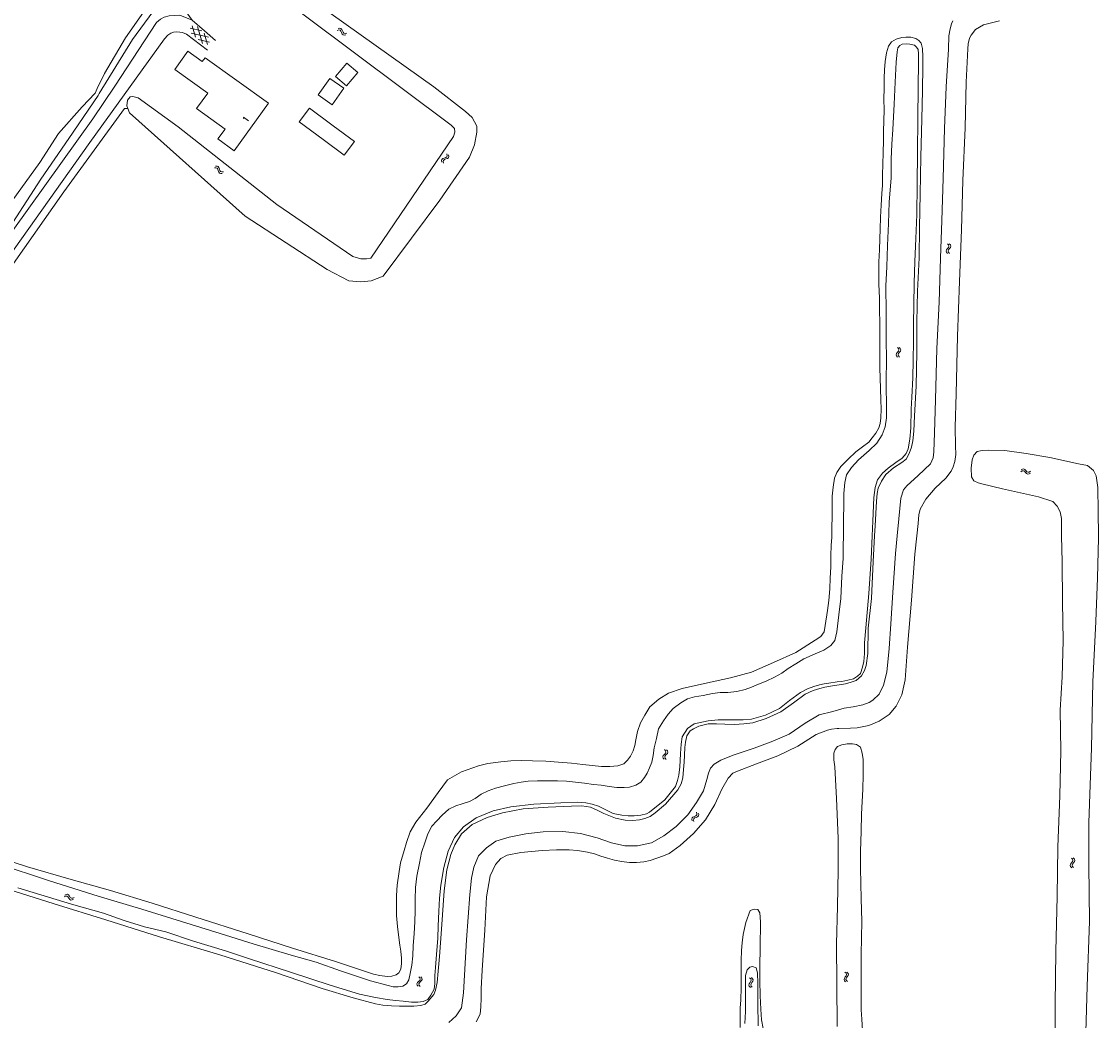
# Model space of a CAD drawing. Header units: metres. Extents: x 189705 to 199106, y 581686 to 588448.
# Tile 550 of 555: x 198279 to 198558, y 587874 to 588133. Entities that reach past the tile are written whole.
import ezdxf

# ---------------------------------------------------------------- set-up
doc = ezdxf.new("R2010")
doc.units = ezdxf.units.M
doc.layers.add('B-WA-OG-GBKN-G', color=7, linetype='Continuous', lineweight=18)
doc.styles.add('Style-STANDARD', font='STANDARD.shx')

msp = doc.modelspace()

# ---------------------------------------------------------------- linework, layer by layer
at = {"layer": 'B-WA-OG-GBKN-G'}
for p, q in [((198322.76, 588131.694), (198325.727, 588130.983)), ((198323.016, 588130.386), (198327.487, 588129.315)), ((198324.146, 588129.316), (198323.278, 588132.24)), ((198325.906, 588127.647), (198324.598, 588132.053)), ((198327.223, 588127.462), (198326.354, 588130.389)), ((198360.874, 588131.09), (198361.271, 588131.18)), ((198361.103, 588131.53), (198361.5, 588131.624)), ((198361.271, 588131.18), (198361.596, 588131.133)), ((198361.5, 588131.624), (198361.824, 588131.579)), ((198361.596, 588131.133), (198361.822, 588130.898)), ((198361.822, 588130.898), (198361.984, 588130.516)), ((198361.824, 588131.579), (198362.058, 588131.334)), ((198361.984, 588130.516), (198362.138, 588130.138)), ((198362.058, 588131.334), (198362.212, 588130.958)), ((198362.138, 588130.138), (198362.363, 588129.898)), ((198362.212, 588130.958), (198362.368, 588130.58)), ((198362.368, 588130.58), (198362.594, 588130.34)), ((198362.594, 588130.34), (198362.926, 588130.291)), ((198362.926, 588130.291), (198363.325, 588130.383)), ((198324.774, 588128.72), (198327.74, 588128.008)), ((198362.363, 588129.898), (198362.697, 588129.85)), ((198362.697, 588129.85), (198363.095, 588129.943)), ((198387.916, 588097.315), (198387.98, 588097.636)), ((198387.987, 588096.914), (198387.916, 588097.315)), ((198387.98, 588097.636), (198388.238, 588097.855)), ((198388.238, 588097.855), (198388.623, 588097.987)), ((198388.345, 588097.061), (198388.412, 588097.382)), ((198388.413, 588096.659), (198388.345, 588097.061)), ((198388.412, 588097.382), (198388.66, 588097.594)), ((198388.623, 588097.987), (198389.009, 588098.121)), ((198388.66, 588097.594), (198389.05, 588097.734)), ((198389.009, 588098.121), (198389.261, 588098.332)), ((198389.05, 588097.734), (198389.437, 588097.865)), ((198389.33, 588098.661), (198389.261, 588099.064)), ((198389.261, 588098.332), (198389.33, 588098.661)), ((198389.437, 588097.865), (198389.689, 588098.076)), ((198389.757, 588098.407), (198389.688, 588098.809)), ((198389.689, 588098.076), (198389.757, 588098.407)), ((198328.994, 588095.429), (198329.4, 588095.465)), ((198329.281, 588095.834), (198329.686, 588095.874)), ((198329.4, 588095.465), (198329.715, 588095.375)), ((198329.686, 588095.874), (198330.001, 588095.786)), ((198329.715, 588095.375), (198329.907, 588095.111)), ((198329.907, 588095.111), (198330.017, 588094.711)), ((198330.001, 588095.786), (198330.2, 588095.512)), ((198330.017, 588094.711), (198330.118, 588094.316)), ((198330.118, 588094.316), (198330.309, 588094.048)), ((198330.2, 588095.512), (198330.303, 588095.118)), ((198330.303, 588095.118), (198330.406, 588094.723)), ((198330.309, 588094.048), (198330.634, 588093.955)), ((198330.406, 588094.723), (198330.597, 588094.455)), ((198330.597, 588094.455), (198330.92, 588094.361)), ((198330.634, 588093.955), (198331.041, 588093.993)), ((198330.92, 588094.361), (198331.327, 588094.399)), ((198518.735, 588073.857), (198518.836, 588074.18)), ((198518.836, 588074.18), (198519.092, 588074.497)), ((198519.333, 588075.444), (198519.06, 588075.748)), ((198519.092, 588074.497), (198519.348, 588074.815)), ((198519.235, 588073.872), (198519.333, 588074.183)), ((198519.449, 588075.128), (198519.333, 588075.444)), ((198519.333, 588074.183), (198519.589, 588074.51)), ((198519.348, 588074.815), (198519.449, 588075.128)), ((198519.829, 588075.455), (198519.556, 588075.759)), ((198519.589, 588074.51), (198519.846, 588074.826)), ((198519.948, 588075.139), (198519.829, 588075.455)), ((198519.846, 588074.826), (198519.948, 588075.139)), ((198518.852, 588073.551), (198518.735, 588073.857)), ((198519.125, 588073.249), (198518.852, 588073.551)), ((198519.35, 588073.564), (198519.235, 588073.872)), ((198519.621, 588073.26), (198519.35, 588073.564)), ((198505.752, 588046.969), (198505.854, 588047.292)), ((198505.868, 588046.664), (198505.752, 588046.969)), ((198505.854, 588047.292), (198506.111, 588047.608)), ((198506.141, 588046.361), (198505.868, 588046.664)), ((198506.353, 588048.555), (198506.081, 588048.86)), ((198506.111, 588047.608), (198506.367, 588047.926)), ((198506.253, 588046.983), (198506.351, 588047.294)), ((198506.367, 588046.676), (198506.253, 588046.983)), ((198506.351, 588047.294), (198506.607, 588047.62)), ((198506.469, 588048.239), (198506.353, 588048.555)), ((198506.367, 588047.926), (198506.469, 588048.239)), ((198506.637, 588046.371), (198506.367, 588046.676)), ((198506.85, 588048.565), (198506.577, 588048.87)), ((198506.607, 588047.62), (198506.866, 588047.936)), ((198506.968, 588048.249), (198506.85, 588048.565)), ((198506.866, 588047.936), (198506.968, 588048.249)), ((198538.098, 588016.628), (198538.441, 588016.847)), ((198538.166, 588017.12), (198538.507, 588017.342)), ((198538.441, 588016.847), (198538.763, 588016.912)), ((198538.507, 588017.342), (198538.827, 588017.409)), ((198538.763, 588016.912), (198539.055, 588016.767)), ((198538.827, 588017.409), (198539.13, 588017.258)), ((198539.055, 588016.767), (198539.337, 588016.463)), ((198539.13, 588017.258), (198539.403, 588016.956)), ((198539.337, 588016.463), (198539.609, 588016.159)), ((198539.403, 588016.956), (198539.677, 588016.653)), ((198539.609, 588016.159), (198539.902, 588016.009)), ((198539.677, 588016.653), (198539.97, 588016.503)), ((198539.902, 588016.009), (198540.233, 588016.077)), ((198539.97, 588016.503), (198540.3, 588016.569)), ((198540.233, 588016.077), (198540.576, 588016.298)), ((198540.3, 588016.569), (198540.644, 588016.791)), ((198445.273, 587942.708), (198445.395, 587943.023)), ((198445.395, 587943.023), (198445.671, 587943.323)), ((198445.671, 587943.323), (198445.947, 587943.624)), ((198445.973, 587944.252), (198445.72, 587944.574)), ((198445.773, 587942.69), (198445.891, 587942.994)), ((198445.891, 587942.994), (198446.167, 587943.303)), ((198445.947, 587943.624), (198446.068, 587943.93)), ((198446.068, 587943.93), (198445.973, 587944.252)), ((198446.167, 587943.303), (198446.445, 587943.602)), ((198446.469, 587944.231), (198446.216, 587944.552)), ((198446.445, 587943.602), (198446.567, 587943.908)), ((198446.567, 587943.908), (198446.469, 587944.231)), ((198445.37, 587942.395), (198445.273, 587942.708)), ((198445.622, 587942.076), (198445.37, 587942.395)), ((198445.868, 587942.376), (198445.773, 587942.69)), ((198446.119, 587942.054), (198445.868, 587942.376)), ((198452.794, 587926.546), (198452.84, 587926.87)), ((198452.887, 587926.149), (198452.794, 587926.546)), ((198452.84, 587926.87), (198453.086, 587927.103)), ((198453.086, 587927.103), (198453.463, 587927.256)), ((198453.237, 587926.315), (198453.286, 587926.64)), ((198453.326, 587925.918), (198453.237, 587926.315)), ((198453.286, 587926.64), (198453.522, 587926.865)), ((198453.463, 587927.256), (198453.841, 587927.411)), ((198453.522, 587926.865), (198453.904, 587927.027)), ((198453.841, 587927.411), (198454.082, 587927.635)), ((198453.904, 587927.027), (198454.282, 587927.179)), ((198454.133, 587927.968), (198454.041, 587928.366)), ((198454.082, 587927.635), (198454.133, 587927.968)), ((198454.282, 587927.179), (198454.523, 587927.403)), ((198454.572, 587927.737), (198454.481, 587928.135)), ((198454.523, 587927.403), (198454.572, 587927.737)), ((198550.996, 587914.901), (198551.25, 587915.219)), ((198551.484, 587916.168), (198551.208, 587916.471)), ((198551.25, 587915.219), (198551.503, 587915.54)), ((198551.602, 587915.853), (198551.484, 587916.168)), ((198551.493, 587914.908), (198551.746, 587915.236)), ((198551.503, 587915.54), (198551.602, 587915.853)), ((198551.98, 587916.183), (198551.705, 587916.485)), ((198551.746, 587915.236), (198552.002, 587915.554)), ((198552.101, 587915.868), (198551.98, 587916.183)), ((198552.002, 587915.554), (198552.101, 587915.868)), ((198550.897, 587914.577), (198550.996, 587914.901)), ((198551.016, 587914.272), (198550.897, 587914.577)), ((198551.291, 587913.972), (198551.016, 587914.272)), ((198551.397, 587914.596), (198551.493, 587914.908)), ((198551.514, 587914.289), (198551.397, 587914.596)), ((198551.787, 587913.987), (198551.514, 587914.289)), ((198290.194, 587906.859), (198290.556, 587907.045)), ((198290.44, 587906.56), (198290.767, 587906.592)), ((198290.556, 587907.045), (198290.882, 587907.08)), ((198290.767, 587906.592), (198291.043, 587906.418)), ((198290.882, 587907.08), (198291.168, 587906.898)), ((198291.168, 587906.898), (198291.408, 587906.57)), ((198290.077, 587906.377), (198290.44, 587906.56)), ((198291.043, 587906.418), (198291.293, 587906.087)), ((198291.293, 587906.087), (198291.532, 587905.756)), ((198291.408, 587906.57), (198291.65, 587906.241)), ((198291.532, 587905.756), (198291.809, 587905.578)), ((198291.65, 587906.241), (198291.926, 587906.063)), ((198291.809, 587905.578), (198292.144, 587905.611)), ((198291.926, 587906.063), (198292.261, 587906.094)), ((198292.144, 587905.611), (198292.509, 587905.797)), ((198292.261, 587906.094), (198292.626, 587906.28)), ((198381.656, 587884.176), (198381.943, 587884.463)), ((198381.943, 587884.463), (198382.231, 587884.753)), ((198382.282, 587885.38), (198382.043, 587885.711)), ((198382.15, 587884.126), (198382.438, 587884.424)), ((198382.231, 587884.753), (198382.365, 587885.054)), ((198382.365, 587885.054), (198382.282, 587885.38)), ((198382.438, 587884.424), (198382.728, 587884.712)), ((198382.777, 587885.339), (198382.538, 587885.67)), ((198382.728, 587884.712), (198382.862, 587885.012)), ((198382.862, 587885.012), (198382.777, 587885.339)), ((198467.778, 587885.418), (198468.066, 587885.13)), ((198468.119, 587884.513), (198467.882, 587884.172)), ((198468.066, 587885.13), (198468.198, 587884.829)), ((198468.198, 587884.829), (198468.119, 587884.513)), ((198468.273, 587885.457), (198468.563, 587885.171)), ((198468.614, 587884.544), (198468.377, 587884.214)), ((198468.563, 587885.171), (198468.697, 587884.873)), ((198468.697, 587884.873), (198468.614, 587884.544)), ((198492.338, 587885.303), (198492.252, 587884.986)), ((198492.252, 587884.986), (198492.386, 587884.676)), ((198492.58, 587885.632), (198492.338, 587885.303)), ((198492.386, 587884.676), (198492.674, 587884.386)), ((198492.486, 587886.878), (198492.772, 587886.588)), ((198492.819, 587885.971), (198492.58, 587885.632)), ((198492.835, 587885.339), (198492.749, 587885.021)), ((198492.749, 587885.021), (198492.881, 587884.712)), ((198492.772, 587886.588), (198492.901, 587886.286)), ((198492.901, 587886.286), (198492.819, 587885.971)), ((198493.075, 587885.669), (198492.835, 587885.339)), ((198492.881, 587884.712), (198493.169, 587884.421)), ((198492.982, 587886.914), (198493.269, 587886.625)), ((198493.315, 587885.998), (198493.075, 587885.669)), ((198493.269, 587886.625), (198493.401, 587886.326)), ((198493.401, 587886.326), (198493.315, 587885.998)), ((198381.52, 587883.865), (198381.656, 587884.176)), ((198381.604, 587883.549), (198381.52, 587883.865)), ((198381.844, 587883.219), (198381.604, 587883.549)), ((198382.02, 587883.827), (198382.15, 587884.126)), ((198382.102, 587883.509), (198382.02, 587883.827)), ((198382.339, 587883.178), (198382.102, 587883.509)), ((198467.643, 587883.842), (198467.56, 587883.523)), ((198467.56, 587883.523), (198467.696, 587883.215)), ((198467.882, 587884.172), (198467.643, 587883.842)), ((198467.696, 587883.215), (198467.986, 587882.927)), ((198468.14, 587883.881), (198468.057, 587883.563)), ((198468.057, 587883.563), (198468.191, 587883.254)), ((198468.377, 587884.214), (198468.14, 587883.881)), ((198468.191, 587883.254), (198468.481, 587882.966))]:
    msp.add_line(p, q, dxfattribs=at)
at = {"layer": 'B-WA-OG-GBKN-G', "flags": 128}
for points in [[(198541.595, 588448.172), (198507.265, 588399.794), (198470.529, 588348.036), (198407.426, 588258.577), (198364.073, 588197.062), (198354.428, 588183.781), (198347.038, 588173.974), (198341.189, 588166.354), (198335.314, 588158.139), (198330.267, 588150.879), (198322.457, 588138.339), (198321.867, 588135.618), (198323.213, 588133.753), (198326.448, 588130.997)], [(198316.901, 588144.436), (198311.828, 588137.547), (198305.967, 588129.175), (198300.474, 588119.937), (198298.653, 588116.027), (198298.057, 588114.768), (198294.743, 588111.294), (198288.603, 588104.371), (198283.724, 588096.809), (198276.544, 588086.922)], [(198385.903, 588116.403), (198394.076, 588110.006), (198395.872, 588108.492), (198397.03, 588106.228), (198397.064, 588104.706), (198396.465, 588101.419), (198395.171, 588098.236), (198387.479, 588087.094), (198372.771, 588067.351), (198369.642, 588066.137), (198366.973, 588065.854), (198363.837, 588066.11), (198358.289, 588069.065), (198336.979, 588082.938), (198306.975, 588109.714), (198306.567, 588110.843), (198306.329, 588111.501), (198306.508, 588112.962), (198307.141, 588113.849), (198307.861, 588113.955), (198309.199, 588113.612), (198319.62, 588106.07), (198345.174, 588085.949), (198364.939, 588072.424), (198366.936, 588071.836), (198368.479, 588071.823), (198369.527, 588072.013), (198391.019, 588103.578), (198391.364, 588104.67), (198391.298, 588105.677), (198390.409, 588106.516), (198339.933, 588144.381)], [(198343.687, 588146.488), (198385.903, 588116.403)], [(198218.858, 588000), (198226.826, 588011.607), (198234.472, 588022.419), (198240.211, 588030.823), (198245.012, 588037.886), (198252.451, 588047.487), (198258.072, 588056.172), (198262.77, 588063.316), (198269.641, 588072.032), (198276.756, 588081.243), (198284.032, 588092.487), (198291.276, 588103.013), (198298.839, 588114.226), (198299.116, 588114.691), (198307.78, 588128.74), (198313.086, 588135.927), (198317.489, 588143.923)], [(198219.501, 588000), (198264.186, 588061.84), (198297.5, 588108.187), (198303.203, 588116.657), (198313.998, 588133.091), (198315.018, 588133.977), (198315.961, 588134.507), (198317.31, 588134.883), (198318.556, 588134.979), (198320.006, 588135.049), (198323.213, 588133.753)], [(198520.435, 588133.545), (198520.165, 588132.82), (198519.737, 588131.507), (198519.423, 588129.642), (198519.314, 588126.195), (198518.772, 588116.45), (198518.301, 588105.629), (198517.923, 588092.682), (198517.575, 588081.764), (198517.252, 588071.999), (198516.941, 588060.646), (198516.36, 588048.633), (198515.987, 588035.265), (198515.703, 588026.712), (198515.567, 588021.8), (198515.352, 588020.239), (198514.689, 588018.674), (198511.453, 588015.697), (198508.503, 588012.997), (198507.675, 588011.964), (198507.009, 588009.796), (198506.437, 588004.414), (198506.04, 588000)], [(198519.996, 588016.781), (198520.553, 588017.944), (198521.026, 588019.277), (198521.224, 588021.129), (198521.19, 588023.333), (198521.059, 588028.169), (198521.331, 588036.845), (198521.667, 588051.762), (198522.155, 588065.966), (198522.717, 588079.34), (198523.081, 588092.125), (198523.638, 588105.829), (198523.958, 588117.635), (198524.359, 588126.266), (198524.437, 588127.613), (198524.808, 588129.063), (198525.233, 588129.871), (198526.304, 588131.33), (198528.39, 588132.532), (198532.608, 588133.534)], [(198224.296, 588000), (198296.712, 588102.037), (198316.041, 588128.887), (198316.909, 588129.798), (198317.724, 588130.329), (198318.361, 588130.606), (198319.15, 588130.73), (198320.065, 588130.65), (198320.776, 588130.545), (198321.74, 588130.058), (198327.19, 588125.916)], [(198326.448, 588130.997), (198329.259, 588128.425)], [(198510.365, 588059.93), (198510.485, 588065.51), (198510.65, 588071.154), (198510.869, 588077.102), (198511.115, 588083.31), (198511.2, 588091.158), (198511.315, 588099.53), (198511.359, 588108.111), (198511.467, 588116.322), (198511.532, 588122.815), (198511.569, 588124.96), (198511.452, 588126.108), (198511.086, 588126.745), (198510.551, 588127.253), (198509.347, 588127.532), (198508.343, 588127.576), (198507.331, 588127.529), (198506.759, 588127.188), (198506.199, 588126.55), (198505.999, 588125.553), (198505.778, 588122.858), (198505.543, 588117.668), (198505.261, 588111.966), (198504.877, 588105.358), (198504.65, 588101.548), (198504.5, 588097.673), (198504.476, 588092.864), (198503.963, 588086.529), (198503.76, 588080.976), (198503.562, 588075.28), (198503.339, 588069.753), (198503.113, 588064.88), (198503.181, 588057.926), (198503.157, 588050.894), (198503.247, 588045.755), (198503.173, 588040.22), (198503.302, 588032.423), (198503.305, 588030.641), (198502.963, 588028.322), (198502.161, 588026.22), (198500.789, 588024.024), (198498.757, 588022.174), (198496.049, 588019.751), (198494.153, 588017.772), (198492.859, 588015.828), (198492.434, 588013.853), (198492.245, 588010.989), (198492.224, 588008.209), (198492.151, 588004.14), (198492.119, 588000.556)], [(198500.182, 588000), (198500.335, 588002.64), (198500.672, 588009.028), (198500.844, 588011.017), (198501.072, 588012.416), (198501.943, 588014.193), (198503.067, 588015.905), (198505.046, 588017.619), (198507.237, 588019.072), (198508.356, 588019.922), (198509.154, 588021.35), (198509.785, 588023.006), (198510.118, 588024.67), (198510.332, 588027.157), (198510.488, 588031.129), (198510.949, 588038.813), (198511.105, 588047.639), (198511.146, 588055.52), (198511.316, 588063.497), (198511.698, 588072.141), (198511.862, 588080.072), (198512.01, 588088.581), (198512.144, 588098.269), (198512.441, 588108.086), (198512.622, 588115.454), (198512.726, 588121.831), (198512.687, 588124.255), (198512.574, 588126.362), (198512.244, 588127.725), (198511.678, 588128.473), (198510.845, 588129.008), (198509.556, 588129.294), (198508.299, 588129.3), (198507.203, 588129.228), (198505.776, 588128.834), (198504.605, 588128.127), (198503.822, 588127.029), (198503.249, 588125.218), (198502.901, 588123.035), (198502.74, 588120.878), (198502.69, 588118.733), (198502.651, 588116.121), (198502.604, 588113.218), (198502.622, 588110.451), (198502.607, 588107.619)], [(198343.013, 588112.192), (198334.166, 588099.865), (198329.905, 588102.922), (198331.757, 588105.502), (198324.388, 588110.79), (198327.286, 588114.829), (198318.752, 588120.954), (198322.13, 588125.661), (198325.855, 588122.987), (198326.575, 588123.99), (198343.013, 588112.192)], [(198363.299, 588116.699), (198360.401, 588119.116), (198363.303, 588122.594), (198366.2, 588120.178), (198363.299, 588116.699)], [(198359.579, 588111.771), (198355.912, 588114.347), (198358.931, 588118.644), (198362.6, 588116.065), (198359.579, 588111.771)], [(198306.567, 588110.843), (198305.688, 588110.866), (198290.004, 588089.256), (198271.695, 588063.386), (198275.262, 588061.223)], [(198357.19, 588102.796), (198350.997, 588107.372), (198353.632, 588110.938), (198359.825, 588106.362)], [(198359.825, 588106.362), (198365.33, 588102.295), (198362.695, 588098.729), (198357.19, 588102.796)], [(198502.607, 588107.619), (198502.528, 588104.949), (198502.458, 588102.506), (198502.402, 588099.363), (198502.342, 588096.363), (198502.243, 588093.596), (198502.229, 588090.939), (198502.043, 588088.827), (198501.879, 588085.801), (198501.733, 588082.613), (198501.652, 588079.509), (198501.574, 588076.989), (198501.456, 588074.157), (198501.304, 588071.047), (198501.277, 588068.448), (198501.325, 588065.247), (198501.424, 588061.669), (198501.465, 588058.441), (198501.54, 588055.375), (198501.548, 588051.83), (198501.551, 588048.628), (198501.582, 588045.906), (198501.556, 588043.457), (198501.602, 588040.968), (198501.697, 588038.116), (198501.806, 588035.296), (198501.852, 588032.846), (198501.814, 588030.643), (198501.651, 588029.153), (198501.263, 588028.001), (198500.53, 588026.676), (198499.59, 588025.405), (198498.703, 588024.32), (198497.07, 588023.091), (198495.332, 588021.809), (198493.326, 588019.92), (198491.463, 588018.038), (198490.392, 588016.416), (198489.801, 588014.961), (198489.413, 588012.663), (198489.2, 588010.272), (198489.153, 588007.473), (198489.148, 588005.269), (198489.118, 588001.958), (198489.07, 588000)], [(198499.545, 588000), (198499.713, 588003.822), (198500.016, 588009.977), (198500.347, 588012.516), (198500.973, 588014.548), (198502.272, 588016.31), (198503.737, 588017.586), (198505.708, 588019.028), (198507.354, 588020.186), (198508.338, 588021.354), (198508.915, 588022.588), (198509.304, 588025.114), (198509.611, 588028.016), (198509.675, 588032.876), (198509.866, 588036.018), (198510.099, 588040.975), (198510.181, 588045.589), (198510.232, 588050.398), (198510.255, 588054.98), (198510.365, 588059.93)], [(198539.481, 588021.361), (198533.977, 588022.115), (198529.752, 588022.254), (198528.053, 588022.185), (198526.781, 588021.867), (198525.947, 588020.951), (198525.474, 588019.722), (198525.243, 588017.546), (198525.348, 588015.277), (198525.926, 588014.263), (198527.063, 588013.739), (198528.021, 588013.5), (198533.368, 588012.241), (198542.716, 588010.106), (198546.365, 588008.908), (198547.525, 588007.735), (198548.256, 588006.215), (198548.636, 588004.515), (198548.636, 588001.884), (198548.669, 588000)], [(198558.222, 588000), (198558.172, 588006.319), (198558.062, 588012.529), (198557.598, 588015.564), (198556.905, 588016.98), (198555.395, 588018.22), (198553.09, 588018.698), (198545.646, 588020.305), (198539.481, 588021.361)], [(198511.106, 588000), (198511.442, 588003.182), (198511.629, 588005.43), (198512.025, 588006.893), (198513.51, 588009.53), (198515.858, 588012.363), (198518.619, 588015.005), (198519.996, 588016.781)], [(198417.681, 587918.638), (198420.976, 587918.589), (198423.138, 587918.42), (198425.703, 587918.008), (198427.578, 587917.573), (198429.237, 587916.969), (198430.948, 587916.43), (198432.738, 587915.89), (198434.528, 587915.559), (198436.598, 587915.351), (198438.474, 587915.345), (198440.37, 587915.516), (198441.954, 587915.856), (198443.76, 587916.437), (198445.462, 587917.077), (198446.916, 587917.691), (198449.788, 587919.754), (198453.249, 587922.863), (198456.315, 587926.338), (198458.723, 587930.324), (198460.585, 587934.33), (198462.189, 587937.172), (198463.385, 587938.438), (198464.624, 587939.008), (198469.528, 587940.902), (198475.096, 587942.943), (198480.263, 587945.474), (198485.007, 587948.495), (198487.954, 587949.665), (198489.043, 587949.916), (198490.515, 587950.049), (198490.912, 587950.06), (198493.91, 587950.168), (198495.634, 587950.27), (198498.722, 587950.876), (198501.333, 587951.997), (198503.96, 587953.688), (198505.773, 587955.836), (198507.253, 587958.797), (198508.096, 587962.694), (198508.756, 587971.116), (198509.713, 587983.36), (198510.611, 587995.306), (198511.106, 588000)], [(198450.034, 587945.96), (198450.3, 587947.901), (198451.687, 587950.085), (198453.43, 587951.252), (198457.008, 587952.03), (198459.627, 587952.334), (198462.695, 587952.312), (198466.114, 587952.308), (198468.29, 587952.471), (198471.915, 587953.555), (198475.515, 587955.257), (198478.114, 587957.281), (198480.947, 587959.396), (198482.767, 587960.381), (198484.417, 587960.975), (198485.89, 587961.355), (198487.089, 587961.657), (198488.34, 587961.803), (198490.515, 587962.145), (198491.727, 587962.275), (198493.278, 587962.552), (198494.693, 587962.94), (198495.727, 587963.674), (198496.54, 587964.357), (198497.028, 587965.942), (198497.373, 587967.392), (198497.565, 587969.484), (198497.599, 587972.271), (198497.91, 587976.138), (198498.695, 587985.046), (198499.279, 587993.941), (198499.545, 588000)], [(198492.111, 588000), (198492.07, 587997.335), (198492.073, 587994.147), (198491.687, 587989.56), (198491.469, 587983.774), (198490.948, 587979.577), (198490.387, 587975.108), (198489.851, 587972.888), (198488.84, 587971.616), (198487.007, 587970.374), (198484.796, 587969.419)], [(198506.04, 588000), (198505.625, 587995.396), (198504.932, 587985.367), (198504.423, 587977.198), (198503.988, 587970.771), (198503.36, 587964.637), (198502.521, 587961.271), (198501.33, 587958.944), (198499.766, 587957.423), (198498.758, 587956.78), (198497.154, 587956.173), (198494.624, 587955.648), (198492.335, 587955.329), (198489.386, 587954.445), (198485.822, 587953.605)], [(198489.07, 588000), (198489.061, 587999.638), (198488.952, 587997.5), (198488.855, 587994.882), (198488.814, 587991.94), (198488.663, 587989.063), (198488.538, 587986.29)], [(198492.119, 588000.556), (198492.111, 588000)], [(198497.594, 587965.142), (198498.009, 587966.424), (198498.388, 587969.532), (198498.551, 587976.116), (198499.349, 587983.805), (198499.801, 587993.401), (198500.182, 588000)], [(198548.669, 588000), (198548.786, 587993.276), (198548.9, 587982.816), (198549.056, 587972.847), (198548.826, 587963.451), (198548.341, 587954.847), (198548.455, 587944.244), (198548.187, 587932.592), (198547.73, 587919.361), (198547.482, 587906.478), (198547.162, 587892.286), (198546.961, 587878.431), (198546.891, 587864.886)], [(198554.733, 587862.422), (198555.268, 587883.223), (198555.899, 587899.979), (198555.742, 587914.744), (198555.773, 587925.631), (198556.057, 587935.494), (198556.43, 587944.967), (198556.778, 587962.192), (198557.558, 587977.768), (198557.993, 587989.133), (198558.227, 587999.384)], [(198558.227, 587999.384), (198558.222, 588000)], [(198488.538, 587986.29), (198488.302, 587983.251), (198487.952, 587980.687), (198487.348, 587976.782), (198487.109, 587975.128)], [(198487.109, 587975.128), (198486.27, 587973.913), (198484.756, 587972.967), (198479.751, 587969.79), (198473.979, 587967.163), (198468.239, 587964.672), (198462.835, 587963.21), (198458.827, 587962.369), (198454.486, 587961.372), (198450.25, 587960.441), (198446.781, 587959.207), (198444.217, 587957.658), (198441.905, 587955.678), (198440.577, 587953.533), (198439.522, 587951.524), (198438.714, 587949.253), (198438.258, 587947.131), (198437.993, 587945.634), (198437.579, 587944.267), (198436.891, 587942.869), (198436.126, 587941.816), (198435.133, 587940.94), (198433.568, 587940.397), (198431.522, 587940.175), (198429.354, 587940.24), (198426.931, 587940.502), (198424.548, 587940.743), (198421.625, 587941.084), (198418.219, 587941.375), (198414.957, 587941.56), (198411.498, 587941.701), (198408.613, 587941.722), (198405.858, 587941.659), (198403.278, 587941.439), (198399.916, 587941.006), (198397.478, 587940.421), (198393.109, 587938.857), (198389.469, 587936.791), (198386.99, 587933.463), (198384.06, 587929.44), (198381.275, 587925.775), (198379.75, 587923.246), (198378.843, 587920.513), (198378.237, 587918.45), (198377.257, 587915.216), (198376.892, 587912.964), (198376.406, 587909.422), (198376.261, 587906.784), (198376.202, 587904.349), (198376.259, 587901.535)], [(198484.796, 587969.419), (198481.829, 587968.139), (198479.721, 587966.842), (198477.796, 587965.61), (198476.093, 587964.437), (198474.207, 587963.348), (198472.029, 587962.365), (198470.125, 587961.589), (198468.259, 587960.754), (198466.668, 587960.199), (198464.433, 587959.626), (198462.126, 587959.372), (198460.166, 587959.384), (198458.152, 587959.176), (198455.773, 587958.636), (198453.499, 587958.252), (198451.641, 587957.73), (198449.919, 587956.751), (198447.934, 587955.272), (198446.666, 587953.784), (198445.463, 587952.01), (198444.16, 587949.943), (198443.645, 587947.469), (198443.071, 587945.048), (198442.752, 587943.088), (198442.389, 587941.331), (198441.863, 587939.86), (198441.188, 587938.475), (198440.56, 587937.37), (198439.579, 587936.168), (198438.294, 587935.383), (198436.677, 587934.874), (198435.244, 587934.722), (198433.348, 587934.753), (198431.35, 587935.02), (198429.331, 587935.352), (198427.287, 587935.527), (198424.943, 587935.879), (198422.671, 587936.14), (198420.32, 587936.414), (198417.969, 587936.486), (198415.579, 587936.474), (198412.758, 587936.463), (198410.342, 587936.366), (198408.589, 587936.143), (198406.628, 587935.81), (198404.216, 587935.238), (198401.921, 587934.6), (198399.965, 587933.902), (198398.139, 587933.055)], [(198393.09, 587922.741), (198395.884, 587925.13), (198399.765, 587926.974), (198403.742, 587928.232), (198409.093, 587929.213), (198415.529, 587929.695), (198421.633, 587929.95), (198424.258, 587929.969), (198426.536, 587929.63), (198428.215, 587928.928), (198429.964, 587928.05), (198433.015, 587926.809), (198435.541, 587926.307), (198437.371, 587926.217), (198439.26, 587926.367), (198440.636, 587926.741), (198442.024, 587927.277), (198443.33, 587928.153), (198445.994, 587930.47), (198449.171, 587934.167), (198450.029, 587935.734), (198450.45, 587937.309), (198450.678, 587939.464), (198450.821, 587941.365), (198450.898, 587943.15), (198450.962, 587945.162), (198451.162, 587946.503), (198451.518, 587948.118), (198452.401, 587949.431), (198453.204, 587949.982), (198454.613, 587950.681), (198456.999, 587951.234), (198459.194, 587951.273), (198461.356, 587951.201), (198463.876, 587951.129), (198466.254, 587951.298), (198468.639, 587951.557), (198472.088, 587952.674), (198475.851, 587954.402), (198479.115, 587956.75), (198482.196, 587958.962), (198484.283, 587959.9), (198485.978, 587960.468), (198487.275, 587960.77), (198488.793, 587961.072), (198492.676, 587961.681), (198494.104, 587962.076), (198495.448, 587962.516), (198496.763, 587963.689), (198497.594, 587965.142)], [(198485.822, 587953.605), (198482.194, 587951.428), (198478.063, 587948.561), (198473.765, 587946.764), (198468.92, 587944.948), (198463.529, 587943.179), (198460.275, 587941.88), (198458.584, 587940.771), (198457.604, 587939.745), (198457.112, 587938.496), (198456.69, 587936.797), (198455.815, 587933.915), (198453.969, 587930.878), (198451.732, 587927.713), (198448.714, 587924.648), (198445.522, 587922.267), (198442.338, 587920.388), (198438.669, 587919.663), (198435.444, 587919.601), (198431.962, 587920.419), (198428.214, 587921.681), (198423.958, 587922.84), (198419.316, 587923.342), (198414.241, 587923.253), (198409.778, 587922.713), (198405.477, 587921.866), (198401.937, 587920.808), (198399.535, 587919.148), (198397.523, 587917.076), (198396.296, 587914.104), (198395.675, 587911.214), (198395.265, 587907.033), (198394.396, 587895.227), (198393.587, 587881.493), (198393.08, 587877.6), (198391.725, 587875.526), (198389.792, 587873.819)], [(198348.78, 587886.847), (198359.022, 587883.534), (198366.661, 587881.179), (198370.736, 587880.281), (198373.789, 587879.816), (198375.967, 587879.512), (198377.908, 587879.383), (198380.135, 587879.103), (198381.796, 587879.13), (198383.112, 587879.257), (198384.351, 587879.793), (198385.162, 587880.937), (198385.994, 587882.472), (198386.141, 587883.976), (198386.2, 587886.008), (198386.317, 587888.072), (198386.574, 587891.485), (198386.906, 587895.737), (198387.066, 587898.921), (198387.2, 587902.581), (198387.373, 587906.052), (198387.748, 587909.399), (198388.498, 587914.015), (198389.586, 587918.291), (198391.277, 587921.809), (198393.629, 587924.544), (198396.841, 587926.912), (198401.315, 587928.716), (198405.903, 587929.783), (198411.8, 587930.476), (198418.861, 587930.806), (198423.206, 587930.93), (198425.296, 587930.82), (198426.917, 587930.476), (198428.576, 587929.95), (198432.433, 587928.056), (198434.614, 587927.62), (198436.294, 587927.452), (198437.876, 587927.388), (198439.609, 587927.598), (198441.05, 587927.939), (198441.813, 587928.36), (198445.822, 587931.559), (198448.548, 587935.016), (198449.113, 587936.61), (198449.404, 587937.984), (198449.69, 587940.08), (198449.8, 587941.806), (198449.896, 587943.558), (198450.034, 587945.96)], [(198497.062, 587871.75), (198496.889, 587874.661), (198496.695, 587877.138), (198496.707, 587880.871), (198496.688, 587884.688), (198496.71, 587891.441), (198496.852, 587900.099), (198496.701, 587905.926), (198496.508, 587913.86), (198496.57, 587918.169), (198496.707, 587923.424), (198496.821, 587927.883), (198497.126, 587934.33), (198497.242, 587937.971), (198497.228, 587940.278), (198497.205, 587942.067), (198496.993, 587943.695), (198496.541, 587945.201), (198495.455, 587945.907), (198494.478, 587946.126), (198493.045, 587946.081), (198491.728, 587945.822), (198490.566, 587945.355), (198489.986, 587944.658), (198489.65, 587943.675), (198489.654, 587941.918), (198489.859, 587940.148), (198490.348, 587931.954), (198490.735, 587921.641), (198490.776, 587913.312), (198490.559, 587903.936), (198490.328, 587894.228), (198490.358, 587883.742), (198490.463, 587872.756)], [(198398.139, 587933.055), (198396.618, 587931.939), (198395.137, 587931.168), (198393.279, 587930.542), (198391.591, 587930.02), (198389.764, 587929.165), (198388.086, 587927.627), (198386.687, 587926.152), (198385.387, 587924.697), (198384.372, 587922.759), (198383.616, 587920.651), (198382.683, 587917.919), (198382.147, 587915.132), (198381.518, 587911.76), (198381.151, 587908.824), (198381.038, 587905.737), (198381.049, 587902.741), (198380.949, 587900.045), (198380.783, 587896.808), (198380.54, 587893.826), (198380.447, 587891.156), (198380.179, 587888.655), (198379.73, 587886.572), (198379.386, 587884.913), (198378.784, 587883.866), (198377.896, 587883.224), (198376.691, 587883.051), (198375.362, 587883.114), (198374.086, 587883.391), (198369.498, 587884.669), (198361.69, 587887.245), (198355.379, 587889.459), (198348.891, 587891.302), (198339.032, 587894.185), (198330.468, 587896.894), (198320.454, 587899.978), (198310.159, 587903.194), (198298.83, 587906.609), (198286.219, 587910.567), (198272.581, 587915.05)], [(198275.71, 587908.294), (198287.481, 587904.566), (198300.886, 587900.462), (198314.772, 587896.063), (198330.41, 587891.378), (198345.135, 587886.69), (198356.925, 587882.656), (198365.007, 587880.235), (198370.747, 587878.635), (198372.7, 587878.316), (198374.966, 587878.147), (198376.972, 587878.082), (198378.64, 587878.071), (198380.704, 587878.077), (198382.548, 587878.274), (198383.617, 587878.609), (198384.421, 587879.369), (198385.872, 587881.084), (198386.318, 587882.197), (198386.734, 587884.195), (198387.043, 587887.145), (198387.354, 587890.986), (198387.929, 587898.032), (198388.558, 587907.956), (198389.271, 587913.373), (198390.273, 587917.376), (198391.375, 587919.867), (198393.09, 587922.741)], [(198376.259, 587901.535), (198376.465, 587898.688), (198376.712, 587896.525), (198377.069, 587893.918), (198377.306, 587892.322), (198377.509, 587890.543), (198377.491, 587889.091), (198377.363, 587887.665), (198376.826, 587886.689), (198376.161, 587886.209), (198374.981, 587885.835), (198373.841, 587885.773), (198371.907, 587886.007), (198370.267, 587886.39), (198360.409, 587889.624), (198349.294, 587893.142), (198337.803, 587896.856), (198324.229, 587901.169), (198312.874, 587904.779), (198302.092, 587908.036), (198291.907, 587910.912), (198280.558, 587914.229), (198267.127, 587918.529)], [(198396.92, 587874.026), (198397.876, 587875.977), (198398.116, 587877.859), (198398.162, 587880.158), (198398.176, 587882.587), (198398.412, 587887.432), (198399.095, 587897.812), (198399.589, 587906.395), (198400.544, 587911.883), (198401.92, 587914.81), (198403.279, 587916.343), (198404.917, 587917.218), (198408.501, 587917.878), (198413.974, 587918.467), (198417.681, 587918.638)], [(198278.046, 587908.716), (198291.991, 587904.545), (198300.289, 587902.188), (198305.617, 587900.316), (198310.862, 587898.646), (198316.44, 587897.372), (198323.552, 587894.915), (198331.888, 587892.454), (198338.128, 587890.377), (198348.78, 587886.847)], [(198465.36, 587872.512), (198465.303, 587875.248), (198465.336, 587877.586), (198465.512, 587879.748), (198465.566, 587882.835), (198465.56, 587884.978), (198465.579, 587887.166), (198465.62, 587889.889), (198465.7, 587892.507), (198465.875, 587894.46), (198466.129, 587896.661), (198466.783, 587899.785), (198467.919, 587902.83), (198468.936, 587903.218), (198469.939, 587903.111), (198470.451, 587902.23), (198470.633, 587899.924), (198470.476, 587893.15), (198470.409, 587888.396), (198470.411, 587884.722), (198470.484, 587880.775), (198470.663, 587877.264), (198470.889, 587874.508), (198471.32, 587872.305)], [(198469.992, 587872.932), (198469.925, 587878.853), (198469.907, 587883.94), (198469.864, 587886.695), (198469.509, 587888.012), (198468.566, 587888.366), (198467.875, 587888.147), (198467.156, 587887.446), (198466.748, 587886.001), (198466.719, 587882.979), (198466.743, 587879.891), (198466.694, 587876.72), (198466.528, 587873.548)]]:
    msp.add_lwpolyline(points, dxfattribs=at)

# ---------------------------------------------------------------- texts
at = {"layer": 'B-WA-OG-GBKN-G', "style": 'Style-STANDARD'}
msp.add_text('1', height=1.6, rotation=53.33641, dxfattribs=at).set_placement((198337.41, 588107.1))

doc.saveas('drawing.dxf')
